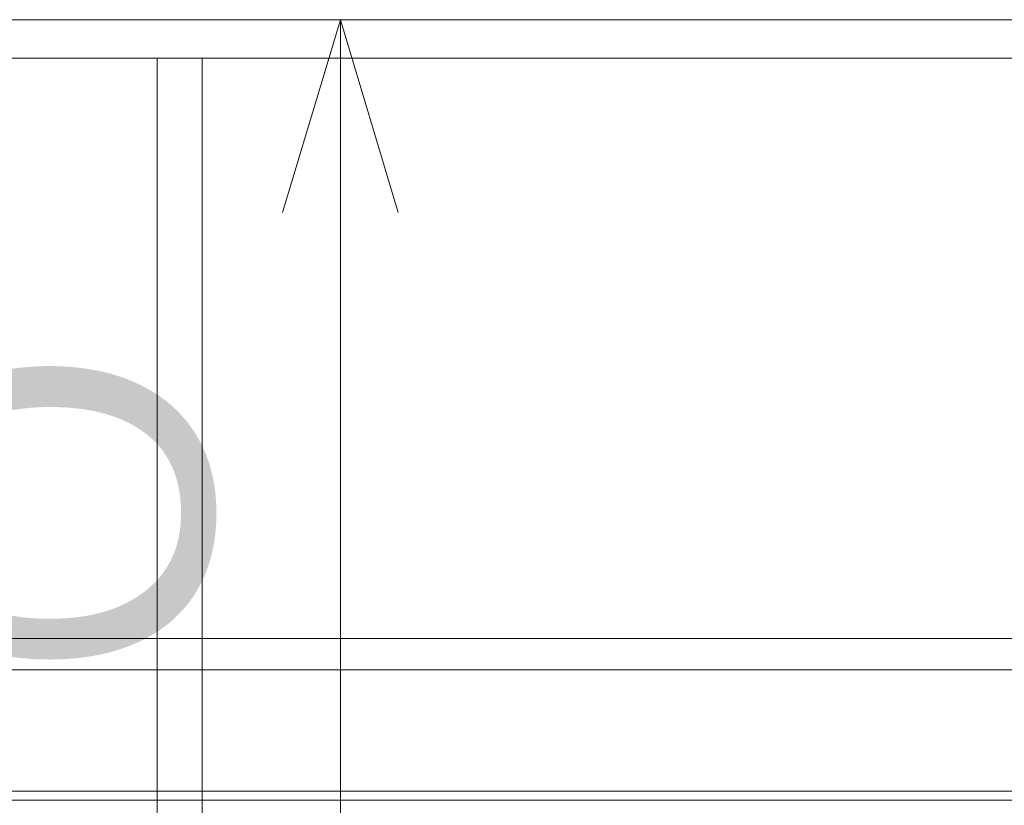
# Model space of a CAD drawing. Header units: millimetres. Extents: x -3490 to 61924, y -72580 to 6847.
# Tile 316 of 656: x -1274 to -508, y -32311 to -31700. Entities that reach past the tile are written whole.
import ezdxf

# ---------------------------------------------------------------- set-up
doc = ezdxf.new("R2010")
doc.units = ezdxf.units.MM
for name, color, linetype, lineweight in [('COTAS_O', 1, 'Continuous', 0), ('frontal_C03', 7, 'Continuous', 0), ('frontal_dosificador', 7, 'Continuous', 0), ('frontal_tolva', 7, 'Continuous', 0)]:
    doc.layers.add(name, color=color, linetype=linetype, lineweight=lineweight)
doc.dimstyles.new('R19_100', dxfattribs={"dimtxt": 250, "dimasz": 150, "dimexe": 150, "dimexo": 80, "dimgap": 100, "dimtad": 1, "dimtih": 1, "dimtoh": 1, "dimdsep": 46, "dimcen": 0.09, "dimadec": 0, "dimazin": 0, "dimtfac": 1, "dimtdec": 4, "dimtofl": 0, "dimtmove": 0, "dimatfit": 3, "dimfxl": 1, "dimtolj": 1, "dimtzin": 0, "dimarcsym": 0})

# ---------------------------------------------------------------- blocks, each defined once
blk = doc.blocks.new('DIM_R29_56')
at = {"layer": 'COTAS_O'}
for p, q in [((-1725, -31700), (-1025, -31700)), ((-1025, -31700), (-1070, -31850)), ((-1025, -34400), (-1025, -31700)), ((-1025, -31700), (-980, -31850)), ((-1025, -34400), (-1070, -34250)), ((-1025, -34400), (-980, -34250)), ((-1725, -34400), (-1025, -34400))]:
    blk.add_line(p, q, dxfattribs=at)
blk.add_text('2700 O', height=250, rotation=90, dxfattribs=at).set_placement((-1125, -33050))

msp = doc.modelspace()

# ---------------------------------------------------------------- linework, layer by layer
at = {"layer": 'frontal_C03'}
for p, q in [((-1300, -32181.172), (1300, -32181.172)), ((1300, -32205.534), (-1300, -32205.534)), ((1300, -32306.935), (-1300, -32306.935))]:
    msp.add_line(p, q, dxfattribs=at)
at = {"layer": 'frontal_dosificador'}
msp.add_line((-230, -32300), (-1770, -32300), dxfattribs=at)
at = {"layer": 'frontal_tolva'}
for p, q in [((-1725, -31700), (1725, -31700)), ((-1725, -31730), (1725, -31730)), ((-1167.5, -32700), (-1167.5, -31730)), ((-1167.5, -31730), (-1132.5, -31730)), ((-1132.5, -32700), (-1132.5, -31730))]:
    msp.add_line(p, q, dxfattribs=at)

# ---------------------------------------------------------------- dimensions: what is measured, and where the dimension line sits
at = {"layer": 'COTAS_O'}
dim = msp.add_aligned_dim(p1=(-1725, -34400), p2=(-1725, -31700), distance=-700, text='<> O', dimstyle='R19_100', dxfattribs=at)
dim.commit()
dim.dimension.update_dxf_attribs({"geometry": 'DIM_R29_56', "text_midpoint": (-1025, -33050)})

doc.saveas('drawing.dxf')
